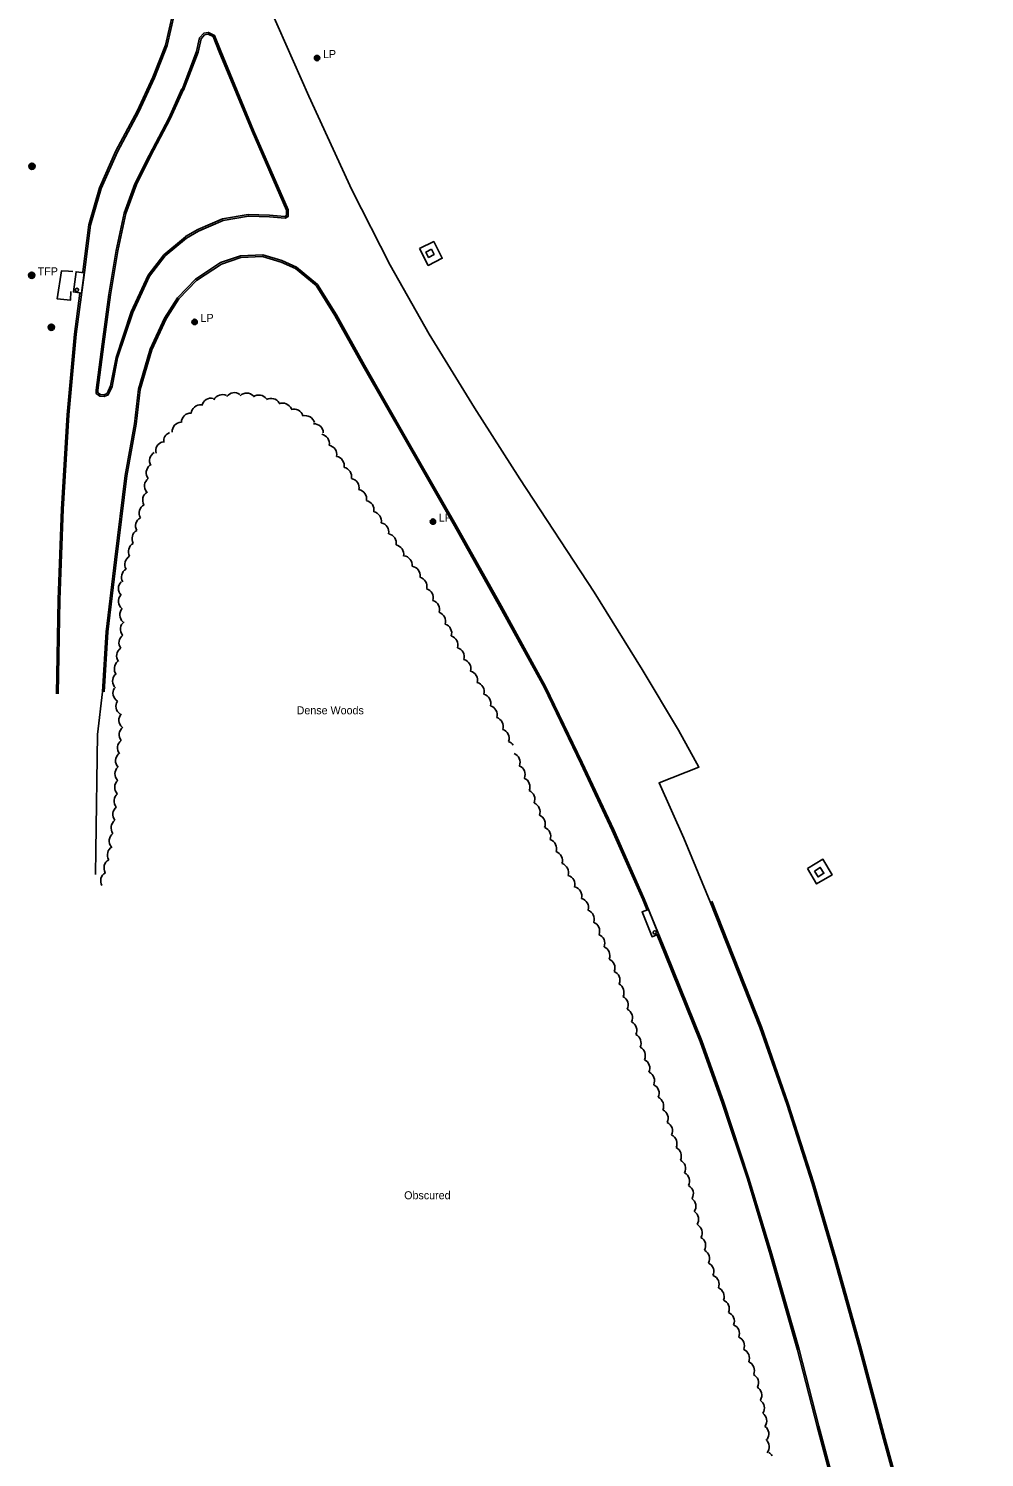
# Model space of a CAD drawing. Extents: x 2402803 to 2427059, y 6985292 to 6997652.
# Drawn here: x 2409346 to 2409920, y 6995383 to 6996240 of the extents above; entities that cross this region are included whole.
import ezdxf

# ---------------------------------------------------------------- set-up
doc = ezdxf.new("R2010")
doc.units = 0
for name, color, linetype in [('p_drainage conc drain', 7, 'Continuous'), ('p_road - paved curb', 7, 'Continuous'), ('p_road bridge end', 7, 'Continuous'), ('p_structure general', 7, 'Continuous'), ('p_utility manhole', 7, 'Continuous'), ('p_veg woods', 7, 'Continuous')]:
    doc.layers.add(name, color=color, linetype=linetype)

msp = doc.modelspace()

# ---------------------------------------------------------------- linework, layer by layer
at = {"layer": 'p_drainage conc drain'}
for points in [[(2409580.72, 6996108.49), (2409585.85, 6996098.4), (2409594.27, 6996102.68), (2409589.14, 6996112.77)], [(2409813.38, 6995736.73), (2409822.67, 6995742.19), (2409828.16, 6995732.85), (2409818.87, 6995727.39)]]:
    msp.add_lwpolyline(points, close=True, dxfattribs=at)
msp.add_lwpolyline([(2409372.67, 6996094.73), (2409370.02, 6996094.96), (2409365.85, 6996095.17), (2409363.33, 6996078.33), (2409367.38, 6996077.96), (2409371.25, 6996077.51), (2409371.5, 6996082.72)], dxfattribs=at)
at = {"layer": 'p_road - paved curb'}
for points in [[(2409363.81, 6995841.51), (2409364.81, 6995897.93), (2409366.86, 6995952.23), (2409370.26, 6996008.73), (2409374.65, 6996057.12), (2409379.59, 6996094.23), (2409383.36, 6996122.6), (2409389.67, 6996144.54), (2409399.45, 6996166.63), (2409412.26, 6996190.49), (2409421.68, 6996210.94), (2409429.27, 6996230.24), (2409433.68, 6996249.59), (2409435.4, 6996277.67), (2409434.45, 6996296.73), (2409431.39, 6996307.69), (2409418.39, 6996347.47), (2409400.86, 6996405.12), (2409389.1, 6996447.79)], [(2409378.62, 6996094.54), (2409382.38, 6996122.81), (2409388.73, 6996144.88), (2409398.55, 6996167.07), (2409411.36, 6996190.94), (2409420.76, 6996211.33), (2409428.31, 6996230.54), (2409432.69, 6996249.73), (2409434.4, 6996277.68), (2409433.46, 6996296.57), (2409430.43, 6996307.4), (2409422.51, 6996331.64)], [(2409491.2, 6996251.99), (2409514.27, 6996199.92), (2409540.14, 6996143.71), (2409563.05, 6996098.6), (2409586.51, 6996057.23), (2409613.68, 6996012.91), (2409640.88, 6995970.48), (2409685.35, 6995902.38), (2409714.17, 6995856.04), (2409736.05, 6995819.69), (2409748.26, 6995797.51), (2409724.34, 6995787.98), (2409739.16, 6995754.94), (2409754.96, 6995716.69)], [(2409440.86, 6996114.86), (2409448.1, 6996119.03), (2409462.78, 6996125.39), (2409478, 6996128.06), (2409490.6, 6996127.65), (2409500.12, 6996126.84), (2409501.77, 6996127.71), (2409501.82, 6996131.68), (2409481.15, 6996179.4), (2409461.42, 6996226.84), (2409457.71, 6996236.42), (2409454.04, 6996238.22), (2409451.19, 6996237.67), (2409448.74, 6996234.86), (2409446.94, 6996226.64), (2409438.19, 6996203.92)], [(2409440.36, 6996115.73), (2409447.65, 6996119.92), (2409462.49, 6996126.35), (2409477.93, 6996129.06), (2409490.66, 6996128.65), (2409499.91, 6996127.86), (2409500.78, 6996128.32), (2409500.82, 6996131.48), (2409480.23, 6996179.01), (2409460.49, 6996226.47), (2409456.92, 6996235.69), (2409453.9, 6996237.17), (2409451.72, 6996236.75), (2409449.66, 6996234.4), (2409447.9, 6996226.35), (2409439.12, 6996203.56)], [(2409438.1, 6996204.36), (2409430.24, 6996186.81), (2409418.44, 6996164.32), (2409409.86, 6996147.33), (2409403.55, 6996129.8), (2409398.72, 6996107.35), (2409394.31, 6996080.98), (2409390.2, 6996051.27), (2409386.61, 6996023.58), (2409386.76, 6996021.54), (2409388.85, 6996020.09), (2409391.45, 6996019.88), (2409393.94, 6996020.7), (2409396.3, 6996025.79), (2409399.58, 6996042.94), (2409408.58, 6996070.19), (2409418.77, 6996091.99), (2409428.1, 6996104.17), (2409440.86, 6996114.86)], [(2409439.01, 6996203.95), (2409431.14, 6996186.37), (2409419.33, 6996163.86), (2409410.78, 6996146.93), (2409404.51, 6996129.52), (2409399.7, 6996107.16), (2409395.3, 6996080.83), (2409391.19, 6996051.14), (2409387.61, 6996023.55), (2409387.72, 6996022.09), (2409389.2, 6996021.07), (2409391.33, 6996020.89), (2409393.22, 6996021.51), (2409395.34, 6996026.1), (2409398.61, 6996043.19), (2409407.65, 6996070.56), (2409417.91, 6996092.51), (2409427.37, 6996104.87), (2409440.22, 6996115.63)], [(2409836.16, 6995342.18), (2409820.13, 6995402.24), (2409808.28, 6995448.08), (2409791.93, 6995505.41), (2409778.28, 6995550.83), (2409763.11, 6995596.25), (2409749.93, 6995633.3), (2409728.61, 6995686.28), (2409715.48, 6995718.46), (2409697.18, 6995759.83), (2409678.26, 6995800.18), (2409656.26, 6995845.84), (2409629.79, 6995894.11), (2409602.48, 6995942.74), (2409573.64, 6995993.1), (2409547.66, 6996038.52), (2409530.77, 6996068.82), (2409519.43, 6996087.02), (2409506.81, 6996097.41), (2409498.07, 6996101.41), (2409486.61, 6996104.82), (2409473.28, 6996104.17), (2409461.36, 6996100.1), (2409446.3, 6996090.13), (2409435.51, 6996078.94), (2409427.74, 6996066.88), (2409419.04, 6996048.15), (2409412.03, 6996024.26), (2409409.61, 6996003.31), (2409404.16, 6995972.4), (2409397.87, 6995921.98), (2409392.68, 6995878.63), (2409390.5, 6995842.73)], [(2409717.03, 6995712.03), (2409714.56, 6995718.07), (2409696.27, 6995759.42), (2409677.36, 6995799.75), (2409655.37, 6995845.38), (2409628.92, 6995893.62), (2409601.61, 6995942.25), (2409572.77, 6995992.6), (2409546.79, 6996038.03), (2409529.91, 6996068.31), (2409518.67, 6996086.35), (2409506.28, 6996096.56), (2409497.72, 6996100.47), (2409486.49, 6996103.81), (2409473.47, 6996103.18), (2409461.8, 6996099.2), (2409446.94, 6996089.36), (2409436.3, 6996078.32), (2409428.62, 6996066.4), (2409419.98, 6996047.8), (2409413.01, 6996024.06), (2409410.6, 6996003.17), (2409405.15, 6995972.25), (2409398.86, 6995921.86), (2409393.68, 6995878.54), (2409391.5, 6995842.67)], [(2409362.81, 6995841.53), (2409363.81, 6995897.96), (2409365.86, 6995952.28), (2409369.26, 6996008.81), (2409373.66, 6996057.23), (2409376.92, 6996081.74)], [(2409390.5, 6995842.73), (2409387.42, 6995817.13), (2409386.54, 6995747.47), (2409386.19, 6995733.18)], [(2409754.96, 6995716.69), (2409784.87, 6995641.28), (2409800.88, 6995595.34), (2409816.12, 6995547.69), (2409829.34, 6995502.69), (2409844.25, 6995449.98), (2409859.05, 6995394.35), (2409872.22, 6995346.3), (2409887.74, 6995284.52), (2409907.66, 6995211.23), (2409918.53, 6995167.59)], [(2409755.89, 6995717.06), (2409785.81, 6995641.63), (2409801.83, 6995595.66), (2409817.08, 6995547.98), (2409830.3, 6995502.97), (2409845.21, 6995450.24), (2409860.02, 6995394.61), (2409873.19, 6995346.55), (2409888.71, 6995284.77), (2409908.63, 6995211.48), (2409919.5, 6995167.83)], [(2409880.33, 6995168.63), (2409862.52, 6995238.37), (2409850.89, 6995279.98), (2409835.19, 6995341.93), (2409819.16, 6995401.99), (2409807.31, 6995447.82), (2409790.97, 6995505.13), (2409777.33, 6995550.53), (2409762.16, 6995595.92), (2409748.99, 6995632.95), (2409727.68, 6995685.9), (2409723.29, 6995696.67)]]:
    msp.add_lwpolyline(points, dxfattribs=at)
at = {"layer": 'p_road bridge end'}
for points in [[(2409587.76, 6996108.15), (2409589.4, 6996104.99), (2409586.08, 6996103.26), (2409584.44, 6996106.42)], [(2409377.84, 6996081.85), (2409379.46, 6996094.01), (2409374.65, 6996094.65), (2409373.03, 6996082.49)], [(2409817.54, 6995735.14), (2409821.01, 6995737.34), (2409823.21, 6995733.88), (2409819.74, 6995731.68)], [(2409724, 6995697.31), (2409717.94, 6995712.17), (2409714.1, 6995710.61), (2409720.16, 6995695.75)]]:
    msp.add_lwpolyline(points, close=True, dxfattribs=at)
at = {"layer": 'p_structure general'}
for centre in [(2409375.1, 6996083.73), (2409721.78, 6995698.32)]:
    msp.add_circle(centre, 1, dxfattribs=at)
at = {"layer": 'p_utility manhole'}
for centre, radius in [((2409519.18, 6996222.8), 1.6), ((2409519.18, 6996222.8), 1.3), ((2409519.18, 6996222.8), 1), ((2409519.18, 6996222.8), 0.539), ((2409519.18, 6996222.8), 0.192), ((2409348.15, 6996157.89), 1.9), ((2409348.15, 6996157.89), 1.44), ((2409348.15, 6996157.89), 0.973), ((2409348.15, 6996157.89), 0.539), ((2409348.15, 6996157.89), 0.192), ((2409348.04, 6996092.49), 1.9), ((2409348.04, 6996092.49), 1.44), ((2409348.04, 6996092.49), 0.973), ((2409348.04, 6996092.49), 0.539), ((2409348.04, 6996092.49), 0.192), ((2409359.75, 6996061.33), 1.9), ((2409359.75, 6996061.33), 1.44), ((2409359.75, 6996061.33), 0.973), ((2409445.72, 6996064.55), 1.6), ((2409445.72, 6996064.55), 1.3), ((2409445.72, 6996064.55), 1), ((2409445.72, 6996064.55), 0.539), ((2409445.72, 6996064.55), 0.192), ((2409359.75, 6996061.33), 0.539), ((2409359.75, 6996061.33), 0.192), ((2409588.7, 6995944.75), 1.6), ((2409588.7, 6995944.75), 1.3), ((2409588.7, 6995944.75), 1), ((2409588.7, 6995944.75), 0.539), ((2409588.7, 6995944.75), 0.192)]:
    msp.add_circle(centre, radius, dxfattribs=at)
at = {"layer": 'p_veg woods'}
for centre, start, end in [((2409462.35, 6996015.29), 63.18288, 153.18287), ((2409469.67, 6996016.45), 54.56134, 144.56134), ((2409476.98, 6996016.21), 44.34488, 134.34488), ((2409484.37, 6996015.02), 36.62056, 126.62056), ((2409449.33, 6996009.16), 84.97432, 174.97432), ((2409455.59, 6996013.13), 76.57202, 166.57202), ((2409491.65, 6996013.03), 30.01519, 120.01519), ((2409498.59, 6996010.16), 22.81418, 112.81418), ((2409505.33, 6996006.6), 17.33735, 107.33735), ((2409437.96, 6995998.82), 93.7559, 183.7559), ((2409443.44, 6996004.21), 89.32397, 179.32397), ((2409512.08, 6996002.7), 14.43273, 104.43273), ((2409517.29, 6995997.83), 1.66614, 91.66614), ((2409432.82, 6995992.94), 113.19669, 186.5221), ((2409520.9, 6995991.59), 349.03497, 79.03497), ((2409424.36, 6995981.26), 119.94505, 209.94505), ((2409428.05, 6995987.22), 104.81964, 194.81964), ((2409525.37, 6995984.96), 349.03497, 79.03497), ((2409422.37, 6995974.03), 127.25615, 217.25615), ((2409529.83, 6995978.33), 348.8995, 78.8995), ((2409534.29, 6995971.69), 348.8995, 78.8995), ((2409421.3, 6995966.1), 127.25615, 217.25615), ((2409538.75, 6995965.05), 348.87429, 78.87429), ((2409420.24, 6995957.68), 120.45852, 210.45852), ((2409543.21, 6995958.41), 348.87429, 78.87429), ((2409418.16, 6995949.87), 119.34448, 209.34447), ((2409547.67, 6995951.77), 348.87418, 78.87418), ((2409415.99, 6995942.16), 119.25204, 209.25204), ((2409552.13, 6995945.13), 348.87391, 78.87391), ((2409556.59, 6995938.48), 348.86488, 78.86488), ((2409413.82, 6995934.47), 119.35966, 209.35966), ((2409561.05, 6995931.84), 348.86114, 78.86114), ((2409411.66, 6995926.79), 119.63665, 209.63665), ((2409565.5, 6995925.2), 348.86114, 78.86114), ((2409409.54, 6995919.11), 120.0143, 210.0143), ((2409570.56, 6995918.65), 352.82042, 82.82042), ((2409575.47, 6995912.33), 352.82042, 82.82042), ((2409405.68, 6995904.56), 133.99993, 223.99993), ((2409407.49, 6995911.42), 120.56299, 210.56299), ((2409579.46, 6995905.88), 346.79068, 76.79068), ((2409405.7, 6995896.97), 139.69135, 229.69135), ((2409583.28, 6995899.03), 344.40371, 74.40371), ((2409406.51, 6995888.85), 137.47856, 227.47856), ((2409587.02, 6995892.05), 343.28626, 73.28626), ((2409406.91, 6995880.23), 128.65799, 218.65799), ((2409590.64, 6995885), 342.22849, 72.22849), ((2409594.3, 6995877.88), 342.22849, 72.22849), ((2409405.98, 6995872.08), 125.65171, 215.65171), ((2409597.98, 6995870.77), 342.41101, 72.41101), ((2409404.63, 6995864.14), 124.77711, 214.77711), ((2409601.82, 6995863.67), 343.40162, 73.40162), ((2409403.23, 6995856.48), 127.76793, 217.76793), ((2409605.78, 6995856.64), 344.34649, 74.34649), ((2409402.16, 6995849.16), 136.83558, 226.83558), ((2409609.79, 6995849.68), 344.78355, 74.78355), ((2409613.79, 6995842.75), 344.91878, 74.91878), ((2409402.43, 6995841.89), 147.3888, 237.3888), ((2409617.73, 6995835.82), 344.50745, 74.50745), ((2409404.15, 6995834.08), 147.3888, 237.3888), ((2409621.56, 6995828.86), 343.72442, 73.72442), ((2409405.95, 6995825.63), 138.38882, 228.38882), ((2409625.23, 6995821.85), 342.44576, 72.44576), ((2409406.13, 6995816.91), 128.00188, 218.00188), ((2409628.76, 6995814.76), 341.31654, 71.31654), ((2409403.97, 6995801.36), 132.44424, 222.44424), ((2409405.1, 6995808.94), 127.43444, 217.43444), ((2409632.1, 6995807.6), 33.62214, 69.92291), ((2409635.31, 6995800.35), 338.81171, 68.81171), ((2409403.62, 6995793.46), 133.69703, 223.69703), ((2409638.35, 6995793.05), 337.46767, 67.46767), ((2409403.44, 6995785.41), 133.02527, 223.02527), ((2409641.24, 6995785.68), 336.35518, 66.35518), ((2409403.09, 6995777.18), 129.58534, 219.58534), ((2409644.18, 6995778.22), 336.63443, 66.63443), ((2409402.31, 6995769.1), 127.87387, 217.87387), ((2409647.29, 6995770.76), 337.72486, 67.72486), ((2409401.28, 6995761.09), 126.88454, 216.88454), ((2409650.44, 6995763.38), 338.08143, 68.08143), ((2409400.16, 6995753.2), 127.2144, 217.2144), ((2409653.71, 6995756.02), 338.86309, 68.86309), ((2409657.21, 6995748.69), 340.58031, 70.58031), ((2409399.06, 6995744.79), 120.46677, 210.46677), ((2409660.74, 6995741.47), 341.14596, 71.14596), ((2409397.05, 6995737.04), 120.46677, 210.46677), ((2409664.39, 6995734.29), 341.89113, 71.89113), ((2409395.05, 6995729.3), 120.46677, 210.46677), ((2409668.18, 6995727.13), 343.35957, 73.35957), ((2409672.38, 6995720.13), 345.73355, 75.73355), ((2409676.37, 6995713.26), 344.93362, 74.93362), ((2409679.81, 6995706.35), 341.01063, 71.01063), ((2409683.03, 6995699.16), 339.28914, 69.28914), ((2409686.11, 6995691.87), 338.03449, 68.03449), ((2409689.16, 6995684.51), 337.57144, 67.57144), ((2409692.19, 6995677.11), 337.46857, 67.46857), ((2409695.19, 6995669.74), 336.94329, 66.94329), ((2409697.64, 6995662.36), 333.64594, 63.64594), ((2409700.19, 6995654.78), 333.6225, 63.6225), ((2409702.75, 6995647.2), 333.64131, 63.64131), ((2409705.31, 6995639.62), 333.64131, 63.64131), ((2409707.87, 6995632.04), 333.71323, 63.71323), ((2409710.44, 6995624.46), 333.71323, 63.71323), ((2409713.17, 6995616.86), 334.80518, 64.80518), ((2409715.97, 6995609.32), 335.36077, 65.36077), ((2409718.75, 6995601.82), 335.35113, 65.35113), ((2409721.41, 6995594.33), 334.68311, 64.68311), ((2409724.11, 6995586.8), 334.68311, 64.68311), ((2409726.78, 6995579.26), 334.56727, 64.56727), ((2409729.43, 6995571.73), 334.36685, 64.36685), ((2409732.04, 6995564.2), 333.99685, 63.99685), ((2409734.6, 6995556.64), 333.68931, 63.68931), ((2409737.04, 6995549.08), 332.86101, 62.86101), ((2409739.27, 6995541.56), 330.69928, 60.69928), ((2409740.78, 6995534), 326.43372, 56.43372), ((2409742.41, 6995526.14), 326.80629, 56.80629), ((2409744.53, 6995518.18), 330.16652, 60.16652), ((2409746.65, 6995510.45), 330.45993, 60.45993), ((2409748.94, 6995502.71), 331.49035, 61.49035), ((2409751.6, 6995494.96), 334.17571, 64.17571), ((2409754.68, 6995487.35), 337.23501, 67.23501), ((2409757.74, 6995479.93), 337.50499, 67.50499), ((2409760.8, 6995472.54), 337.50499, 67.50499), ((2409763.85, 6995465.15), 337.46191, 67.46191), ((2409766.91, 6995457.76), 337.46191, 67.46191), ((2409769.92, 6995450.37), 337.23022, 67.23022), ((2409772.91, 6995442.96), 336.98344, 66.98344), ((2409775.9, 6995435.55), 336.98344, 66.98344), ((2409778.36, 6995428.19), 333.42844, 63.42844), ((2409780.3, 6995420.69), 329.78836, 59.78836), ((2409781.89, 6995413.05), 326.94788, 56.94788), ((2409783.25, 6995405.31), 324.96027, 54.96027), ((2409784.51, 6995397.47), 324.0452, 54.0452), ((2409784.8, 6995389.82), 319.40866, 49.40866), ((2409787.32, 6995381.49), 30.52776, 58.96996)]:
    msp.add_arc(centre, 5.65, start, end, dxfattribs=at)

# ---------------------------------------------------------------- texts
at = {"layer": 'p_utility manhole'}
for s, p in [('  LP', (2409519.18, 6996222.8)), ('  TFP', (2409348.04, 6996092.49)), ('  LP', (2409445.72, 6996064.55)), ('  LP', (2409588.7, 6995944.75))]:
    msp.add_text(s, height=4.8, dxfattribs=at).set_placement(p)
at = {"layer": 'p_veg woods'}
for s, p in [('Dense Woods', (2409506.94, 6995829.18)), ('Obscured', (2409571.44, 6995538.29))]:
    msp.add_text(s, height=4.8, dxfattribs=at).set_placement(p)

doc.saveas('drawing.dxf')
